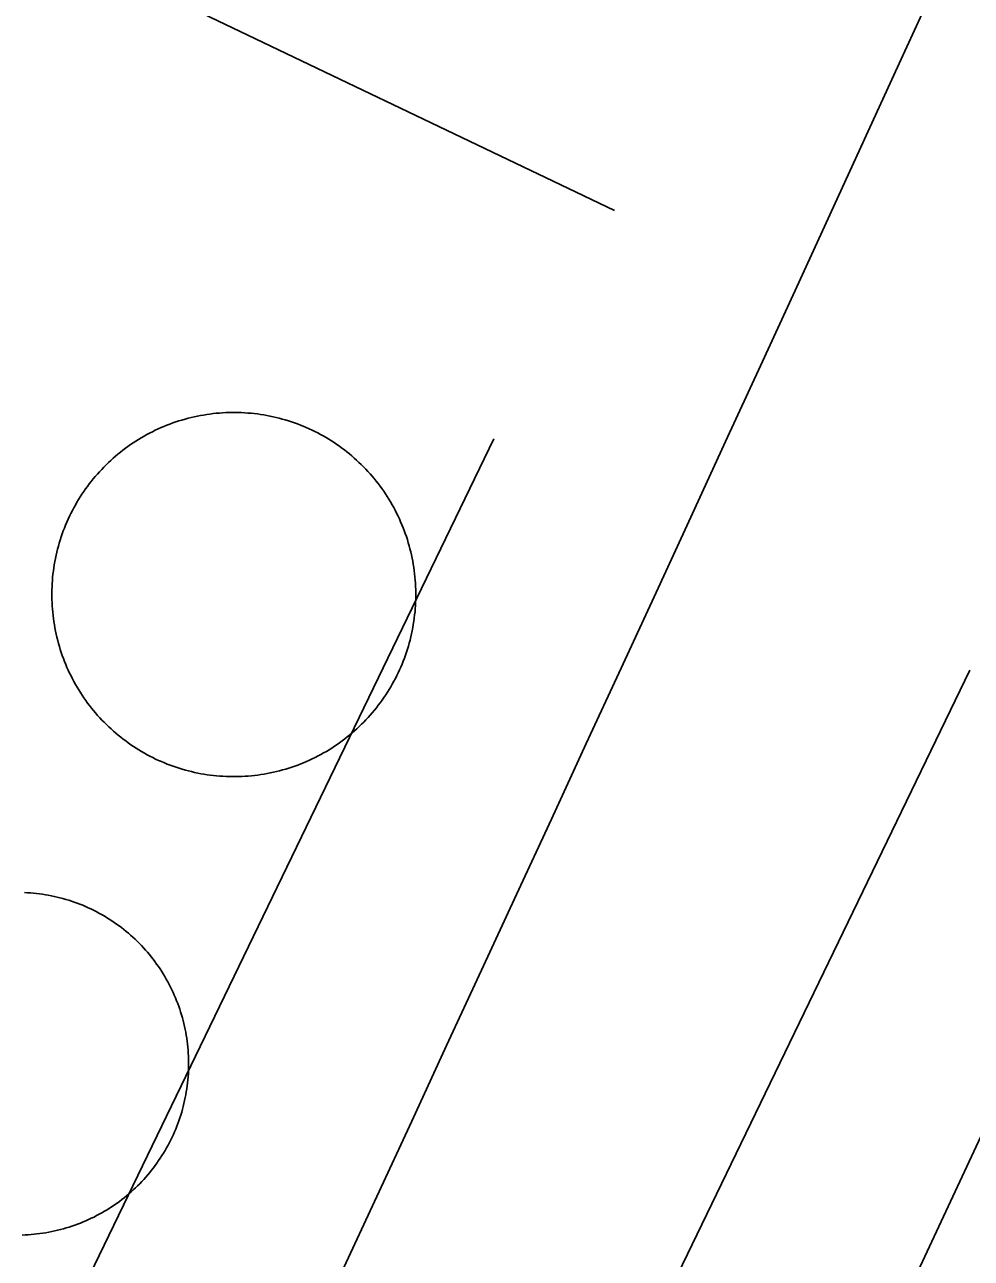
# Model space of a CAD drawing. Extents: x 3683613 to 3738215, y 469626 to 495384.
# Drawn here: x 3700526.1 to 3700579.7, y 478446.3 to 478516.2 of the extents above; entities that cross this region are included whole.
import ezdxf

# ---------------------------------------------------------------- set-up
doc = ezdxf.new("R2010")
doc.units = 0
for name, color, linetype in [('V-DOMW-TANK', 7, 'Continuous'), ('V-RAIL-TRAK', 7, 'Continuous'), ('V-ROAD-CNTR', 7, 'Continuous')]:
    doc.layers.add(name, color=color, linetype=linetype)

msp = doc.modelspace()

# ---------------------------------------------------------------- linework, layer by layer
at = {"layer": 'V-DOMW-TANK'}
for points in [[(3700528.387, 478487.825), (3700528.457, 478487.991), (3700528.531, 478488.155), (3700528.607, 478488.319), (3700528.684, 478488.481), (3700528.768, 478488.64), (3700528.85, 478488.8), (3700528.938, 478488.958), (3700529.029, 478489.114), (3700529.121, 478489.269), (3700529.213, 478489.421), (3700529.313, 478489.574), (3700529.414, 478489.724), (3700529.518, 478489.869), (3700529.622, 478490.015), (3700529.731, 478490.158), (3700529.84, 478490.301), (3700529.954, 478490.441), (3700530.071, 478490.58), (3700530.19, 478490.715), (3700530.309, 478490.848), (3700530.431, 478490.981), (3700530.558, 478491.11), (3700530.683, 478491.237), (3700530.814, 478491.36), (3700530.945, 478491.485), (3700531.079, 478491.606), (3700531.214, 478491.725), (3700531.353, 478491.841), (3700531.492, 478491.954), (3700531.634, 478492.065), (3700531.777, 478492.173), (3700531.922, 478492.28), (3700532.07, 478492.382), (3700532.219, 478492.485), (3700532.371, 478492.583), (3700532.522, 478492.677), (3700532.678, 478492.771), (3700532.834, 478492.861), (3700532.991, 478492.947), (3700533.149, 478493.033), (3700533.311, 478493.115), (3700533.473, 478493.193), (3700533.634, 478493.269), (3700533.8, 478493.343), (3700533.964, 478493.414), (3700534.132, 478493.482), (3700534.3, 478493.547), (3700534.47, 478493.609), (3700534.64, 478493.666), (3700534.81, 478493.724), (3700534.982, 478493.775), (3700535.156, 478493.826), (3700535.33, 478493.873), (3700535.504, 478493.916), (3700535.68, 478493.955), (3700535.857, 478493.994), (3700536.033, 478494.029), (3700536.211, 478494.059), (3700536.387, 478494.088), (3700536.565, 478494.115)], [(3700536.565, 478494.115), (3700536.745, 478494.137), (3700536.924, 478494.156), (3700537.104, 478494.17), (3700537.282, 478494.184), (3700537.462, 478494.193), (3700537.642, 478494.199), (3700537.823, 478494.203), (3700538.003, 478494.203), (3700538.183, 478494.201), (3700538.363, 478494.197), (3700538.544, 478494.184), (3700538.722, 478494.172), (3700538.902, 478494.158), (3700539.08, 478494.137), (3700539.26, 478494.117), (3700539.439, 478494.092), (3700539.615, 478494.064), (3700539.793, 478494.033), (3700539.969, 478493.998), (3700540.145, 478493.961), (3700540.321, 478493.92), (3700540.495, 478493.877), (3700540.669, 478493.83), (3700540.843, 478493.781), (3700541.015, 478493.73), (3700541.187, 478493.674), (3700541.357, 478493.615), (3700541.527, 478493.554), (3700541.695, 478493.49), (3700541.861, 478493.423), (3700542.027, 478493.351), (3700542.193, 478493.279), (3700542.355, 478493.203), (3700542.517, 478493.124), (3700542.678, 478493.042), (3700542.836, 478492.958), (3700542.994, 478492.872), (3700543.152, 478492.781), (3700543.305, 478492.687), (3700543.459, 478492.593), (3700543.608, 478492.497), (3700543.758, 478492.394), (3700543.905, 478492.292), (3700544.053, 478492.186), (3700544.196, 478492.079), (3700544.337, 478491.966), (3700544.479, 478491.854), (3700544.616, 478491.737), (3700544.749, 478491.62), (3700544.886, 478491.499), (3700545.017, 478491.377), (3700545.146, 478491.252), (3700545.275, 478491.125), (3700545.4, 478490.996), (3700545.523, 478490.865), (3700545.644, 478490.729), (3700545.761, 478490.594), (3700545.877, 478490.457), (3700545.99, 478490.316), (3700546.103, 478490.174), (3700546.213, 478490.031), (3700546.316, 478489.886), (3700546.422, 478489.738), (3700546.52, 478489.589), (3700546.619, 478489.437), (3700546.715, 478489.286), (3700546.807, 478489.132), (3700546.899, 478488.974), (3700546.985, 478488.819), (3700547.069, 478488.659), (3700547.151, 478488.501), (3700547.231, 478488.337), (3700547.307, 478488.173), (3700547.381, 478488.01), (3700547.45, 478487.842), (3700547.518, 478487.676), (3700547.585, 478487.508), (3700547.645, 478487.34), (3700547.704, 478487.17), (3700547.76, 478486.998), (3700547.813, 478486.826), (3700547.862, 478486.654), (3700547.909, 478486.48), (3700547.952, 478486.304), (3700547.993, 478486.13), (3700548.03, 478485.953), (3700548.065, 478485.775), (3700548.097, 478485.599), (3700548.126, 478485.421), (3700548.149, 478485.243), (3700548.173, 478485.065), (3700548.192, 478484.884), (3700548.208, 478484.706), (3700548.22, 478484.526), (3700548.231, 478484.346), (3700548.237, 478484.166), (3700548.239, 478483.985), (3700548.239, 478483.805), (3700548.237, 478483.627), (3700548.231, 478483.447)], [(3700535.699, 478473.811), (3700535.525, 478473.852), (3700535.349, 478473.895), (3700535.175, 478473.942), (3700535.003, 478473.991), (3700534.831, 478474.042), (3700534.658, 478474.098), (3700534.488, 478474.157), (3700534.319, 478474.218), (3700534.151, 478474.282), (3700533.985, 478474.349), (3700533.819, 478474.421), (3700533.653, 478474.493), (3700533.489, 478474.569), (3700533.327, 478474.649), (3700533.168, 478474.73), (3700533.008, 478474.814), (3700532.85, 478474.902), (3700532.694, 478474.993), (3700532.541, 478475.083), (3700532.387, 478475.179), (3700532.236, 478475.277), (3700532.086, 478475.38), (3700531.939, 478475.48), (3700531.793, 478475.589), (3700531.65, 478475.695), (3700531.509, 478475.806), (3700531.367, 478475.918), (3700531.23, 478476.033), (3700531.095, 478476.152), (3700530.96, 478476.275), (3700530.829, 478476.395), (3700530.698, 478476.52), (3700530.571, 478476.647), (3700530.446, 478476.776), (3700530.323, 478476.907), (3700530.202, 478477.043), (3700530.083, 478477.178), (3700529.969, 478477.315), (3700529.854, 478477.456), (3700529.743, 478477.598), (3700529.635, 478477.741), (3700529.528, 478477.886), (3700529.426, 478478.034), (3700529.325, 478478.183), (3700529.227, 478478.335), (3700529.131, 478478.486), (3700529.039, 478478.64), (3700528.949, 478478.796), (3700528.861, 478478.953), (3700528.777, 478479.113), (3700528.695, 478479.273), (3700528.615, 478479.433), (3700528.539, 478479.599), (3700528.465, 478479.76), (3700528.394, 478479.928), (3700528.326, 478480.096), (3700528.263, 478480.264), (3700528.199, 478480.432), (3700528.14, 478480.602), (3700528.086, 478480.774), (3700528.033, 478480.946), (3700527.984, 478481.118), (3700527.937, 478481.292), (3700527.892, 478481.468), (3700527.853, 478481.642), (3700527.814, 478481.819), (3700527.779, 478481.997), (3700527.749, 478482.173), (3700527.72, 478482.351), (3700527.695, 478482.529), (3700527.673, 478482.707), (3700527.654, 478482.888), (3700527.638, 478483.066), (3700527.626, 478483.246), (3700527.615, 478483.426), (3700527.609, 478483.606), (3700527.603, 478483.787), (3700527.603, 478483.965), (3700527.609, 478484.147), (3700527.615, 478484.323), (3700527.624, 478484.506), (3700527.636, 478484.686), (3700527.652, 478484.864), (3700527.671, 478485.044), (3700527.695, 478485.222), (3700527.718, 478485.401), (3700527.744, 478485.579), (3700527.777, 478485.755), (3700527.81, 478485.933), (3700527.847, 478486.109), (3700527.888, 478486.285), (3700527.931, 478486.459), (3700527.978, 478486.633), (3700528.027, 478486.807), (3700528.082, 478486.977), (3700528.136, 478487.149), (3700528.193, 478487.319), (3700528.254, 478487.489), (3700528.318, 478487.657), (3700528.387, 478487.825)], [(3700548.231, 478483.447), (3700548.222, 478483.266), (3700548.212, 478483.086), (3700548.194, 478482.908), (3700548.175, 478482.728), (3700548.153, 478482.55), (3700548.128, 478482.372), (3700548.099, 478482.193), (3700548.069, 478482.015), (3700548.036, 478481.839), (3700547.997, 478481.663), (3700547.958, 478481.487), (3700547.913, 478481.311), (3700547.868, 478481.139), (3700547.819, 478480.965), (3700547.766, 478480.793), (3700547.71, 478480.623), (3700547.651, 478480.45), (3700547.59, 478480.283), (3700547.526, 478480.115), (3700547.458, 478479.947), (3700547.389, 478479.781), (3700547.317, 478479.617), (3700547.239, 478479.453), (3700547.162, 478479.291), (3700547.08, 478479.132), (3700546.996, 478478.972), (3700546.908, 478478.814), (3700546.817, 478478.661), (3700546.725, 478478.503), (3700546.631, 478478.351), (3700546.533, 478478.2), (3700546.43, 478478.05), (3700546.328, 478477.903), (3700546.221, 478477.757), (3700546.115, 478477.616), (3700546.002, 478477.471), (3700545.89, 478477.331), (3700545.775, 478477.192), (3700545.656, 478477.057), (3700545.535, 478476.924), (3700545.415, 478476.791), (3700545.29, 478476.662), (3700545.161, 478476.535), (3700545.032, 478476.41), (3700544.898, 478476.287), (3700544.767, 478476.166), (3700544.63, 478476.047), (3700544.493, 478475.931), (3700544.354, 478475.818), (3700544.212, 478475.705), (3700544.067, 478475.599), (3700543.922, 478475.492), (3700543.774, 478475.388), (3700543.627, 478475.287), (3700543.475, 478475.189), (3700543.322, 478475.095), (3700543.168, 478475.001), (3700543.012, 478474.911), (3700542.855, 478474.825), (3700542.695, 478474.739), (3700542.535, 478474.657), (3700542.373, 478474.579), (3700542.209, 478474.501), (3700542.046, 478474.427), (3700541.88, 478474.358), (3700541.714, 478474.29), (3700541.546, 478474.225), (3700541.376, 478474.163), (3700541.206, 478474.106), (3700541.034, 478474.048), (3700540.862, 478473.997), (3700540.69, 478473.948), (3700540.518, 478473.899), (3700540.342, 478473.856), (3700540.166, 478473.815), (3700539.989, 478473.778), (3700539.813, 478473.743), (3700539.635, 478473.713), (3700539.457, 478473.684), (3700539.279, 478473.657), (3700539.101, 478473.637), (3700538.922, 478473.616), (3700538.742, 478473.602), (3700538.562, 478473.588), (3700538.384, 478473.579), (3700538.204, 478473.573), (3700538.023, 478473.569), (3700537.843, 478473.569), (3700537.663, 478473.571), (3700537.483, 478473.577), (3700537.302, 478473.588), (3700537.124, 478473.6), (3700536.944, 478473.614), (3700536.764, 478473.635), (3700536.586, 478473.655), (3700536.407, 478473.68), (3700536.229, 478473.706), (3700536.053, 478473.737), (3700535.875, 478473.774), (3700535.699, 478473.811)], [(3700526.061, 478467.003), (3700526.229, 478466.995), (3700526.399, 478466.985), (3700526.567, 478466.971), (3700526.737, 478466.952), (3700526.905, 478466.932), (3700527.073, 478466.911)], [(3700527.073, 478466.911), (3700527.239, 478466.882), (3700527.407, 478466.852), (3700527.572, 478466.821), (3700527.738, 478466.786), (3700527.904, 478466.747), (3700528.068, 478466.706), (3700528.232, 478466.663), (3700528.396, 478466.616), (3700528.56, 478466.567), (3700528.719, 478466.516), (3700528.879, 478466.461), (3700529.039, 478466.401), (3700529.196, 478466.344), (3700529.354, 478466.278), (3700529.51, 478466.213), (3700529.665, 478466.145), (3700529.819, 478466.076), (3700529.971, 478466), (3700530.122, 478465.922), (3700530.272, 478465.842), (3700530.419, 478465.76), (3700530.567, 478465.676), (3700530.712, 478465.59), (3700530.853, 478465.5), (3700530.999, 478465.408), (3700531.14, 478465.314), (3700531.277, 478465.215), (3700531.414, 478465.117), (3700531.552, 478465.015), (3700531.685, 478464.91), (3700531.816, 478464.804), (3700531.947, 478464.695), (3700532.074, 478464.585), (3700532.201, 478464.472), (3700532.324, 478464.355), (3700532.447, 478464.239), (3700532.567, 478464.118), (3700532.684, 478463.997), (3700532.801, 478463.874), (3700532.914, 478463.747), (3700533.026, 478463.62), (3700533.135, 478463.489), (3700533.241, 478463.358), (3700533.346, 478463.225), (3700533.45, 478463.09), (3700533.548, 478462.952), (3700533.645, 478462.815), (3700533.741, 478462.676), (3700533.833, 478462.533), (3700533.923, 478462.389), (3700534.011, 478462.244), (3700534.095, 478462.096), (3700534.177, 478461.949), (3700534.257, 478461.799), (3700534.335, 478461.648), (3700534.409, 478461.496), (3700534.48, 478461.343), (3700534.55, 478461.187), (3700534.618, 478461.031), (3700534.681, 478460.874), (3700534.74, 478460.716), (3700534.8, 478460.556), (3700534.855, 478460.396), (3700534.908, 478460.237), (3700534.957, 478460.075), (3700535.005, 478459.911), (3700535.048, 478459.747), (3700535.091, 478459.583), (3700535.127, 478459.418), (3700535.164, 478459.252), (3700535.195, 478459.086), (3700535.226, 478458.92), (3700535.252, 478458.752), (3700535.277, 478458.584), (3700535.299, 478458.416), (3700535.316, 478458.248), (3700535.33, 478458.078), (3700535.343, 478457.91), (3700535.351, 478457.74), (3700535.359, 478457.57), (3700535.361, 478457.402), (3700535.361, 478457.232), (3700535.359, 478457.062), (3700535.353, 478456.892), (3700535.345, 478456.724), (3700535.332, 478456.554), (3700535.318, 478456.386), (3700535.299, 478456.217), (3700535.279, 478456.049), (3700535.256, 478455.881), (3700535.23, 478455.715), (3700535.201, 478455.549), (3700535.168, 478455.381), (3700535.134, 478455.215), (3700535.097, 478455.049), (3700535.056, 478454.885), (3700535.013, 478454.721), (3700534.966, 478454.558), (3700534.917, 478454.396), (3700534.863, 478454.234)], [(3700534.863, 478454.234), (3700534.808, 478454.074), (3700534.751, 478453.915), (3700534.691, 478453.757), (3700534.628, 478453.599), (3700534.562, 478453.444), (3700534.495, 478453.288), (3700534.421, 478453.134), (3700534.347, 478452.985), (3700534.271, 478452.831), (3700534.192, 478452.682), (3700534.11, 478452.534), (3700534.026, 478452.385), (3700533.938, 478452.241), (3700533.847, 478452.098), (3700533.755, 478451.955), (3700533.661, 478451.813), (3700533.565, 478451.676), (3700533.464, 478451.539), (3700533.364, 478451.404), (3700533.26, 478451.269), (3700533.153, 478451.137), (3700533.045, 478451.006), (3700532.932, 478450.879), (3700532.819, 478450.752), (3700532.705, 478450.63), (3700532.586, 478450.507), (3700532.467, 478450.386), (3700532.344, 478450.271), (3700532.221, 478450.152), (3700532.096, 478450.04), (3700531.967, 478449.927), (3700531.84, 478449.819), (3700531.707, 478449.712), (3700531.574, 478449.608), (3700531.439, 478449.505), (3700531.304, 478449.403), (3700531.163, 478449.309), (3700531.021, 478449.212), (3700530.88, 478449.12), (3700530.737, 478449.03), (3700530.591, 478448.944), (3700530.446, 478448.858), (3700530.296, 478448.776), (3700530.147, 478448.696), (3700529.997, 478448.618), (3700529.844, 478448.545), (3700529.69, 478448.473), (3700529.536, 478448.403), (3700529.381, 478448.338), (3700529.223, 478448.27), (3700529.063, 478448.213), (3700528.906, 478448.154), (3700528.746, 478448.098), (3700528.584, 478448.045), (3700528.422, 478447.996), (3700528.258, 478447.949), (3700528.097, 478447.906), (3700527.931, 478447.865), (3700527.767, 478447.826), (3700527.601, 478447.791), (3700527.435, 478447.758), (3700527.267, 478447.728), (3700527.099, 478447.701), (3700526.933, 478447.676), (3700526.763, 478447.656), (3700526.595, 478447.637), (3700526.428, 478447.623), (3700526.258, 478447.611), (3700526.09, 478447.603), (3700525.92, 478447.596)]]:
    msp.add_lwpolyline(points, dxfattribs=at)
at = {"layer": 'V-RAIL-TRAK'}
msp.add_lwpolyline([(3700396.537, 478003.924), (3700416.579, 478071.639), (3700426.074, 478103.7), (3700460.597, 478201.062), (3700470.753, 478224.598), (3700479.16, 478241.328), (3700511.274, 478305.244), (3700587.876, 478469.506), (3700596.553, 478487.698), (3700597.524, 478489.732), (3700657.84, 478614.963), (3700718.622, 478746.533), (3700767.631, 478852.068), (3700811.302, 478944.595), (3700863.78, 479058.435), (3700874.436, 479079.693), (3700875.587, 479081.991), (3700922.183, 479182.54), (3700998.512, 479346.525)], dxfattribs=at)
at = {"layer": 'V-ROAD-CNTR'}
for points in [[(3700358.17, 478599.809), (3700453.887, 478556.138), (3700559.51, 478505.639)], [(3700446.737, 478273.001), (3700508.725, 478401.889), (3700552.666, 478492.71)], [(3700473.464, 478259.356), (3700535.745, 478388.855), (3700579.651, 478479.603)]]:
    msp.add_lwpolyline(points, dxfattribs=at)
msp.add_spline([(3701000.457, 478961.968), (3700998.155, 479020.493), (3700975.735, 479052.405), (3700904.772, 479073.126), (3700875.582, 479079.536), (3700847.925, 479086.739), (3700835.723, 479075.962), (3700812.342, 479034.704), (3700774.167, 478970.886), (3700724.842, 478860.208), (3700480.153, 478308.891)], degree=3, dxfattribs=at)

doc.saveas('drawing.dxf')
